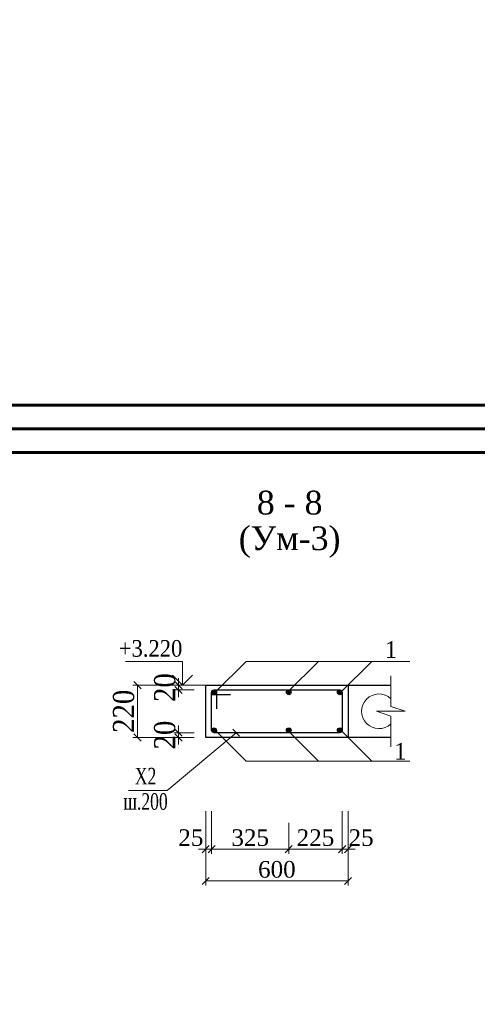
# Model space of a CAD drawing. Header units: millimetres. Extents: x 2063114 to 14983986, y -126020516 to 213791.
# Tile 484 of 656: x 2350547 to 2360191, y -689811 to -669077. Entities that reach past the tile are written whole.
import ezdxf

# ---------------------------------------------------------------- set-up
doc = ezdxf.new("R2010")
doc.units = ezdxf.units.MM
doc.linetypes.add('ACAD_ISO04W100', pattern=[30, 24, -3, 0, -3])
doc.layers.get('Defpoints').update_dxf_attribs({"color": 6, "lineweight": 35})
doc.layers.add('_print', color=6, linetype='Continuous', lineweight=60, plot=False)
doc.layers.add('ASHADE', color=7, linetype='Continuous')
doc.layers.add('оси', color=22, linetype='ACAD_ISO04W100', lineweight=13)
doc.layers.add('Фундаменты', color=252, linetype='Continuous', lineweight=25)
doc.styles.add('TIMES NEW', font='times.ttf', dxfattribs={"height": 200})
doc.styles.add('Times New Roman', font='times.ttf')
doc.dimstyles.new('Миржалол20', dxfattribs={"dimtxt": 300, "dimasz": 150, "dimexe": 100, "dimexo": 100, "dimgap": 63, "dimtad": 1, "dimdec": 0, "dimlfac": 0.2, "dimtxsty": 'Times New Roman', "dimblk": 'OBLIQUE', "dimcen": 100, "dimclrd": 256, "dimclre": 256, "dimclrt": 256, "dimadec": 0, "dimazin": 0, "dimtfac": 1, "dimtdec": 0, "dimtmove": 1, "dimatfit": 3, "dimfxl": 800, "dimfxlon": 1, "dimlwd": 13, "dimlwe": 13, "dimarcsym": 0})

# ---------------------------------------------------------------- blocks, each defined once
blk = doc.blocks.new('_Oblique')
at = {"color": 0, "linetype": 'ByBlock', "lineweight": -2}
blk.add_line((-0.5, -0.5), (0.5, 0.5), dxfattribs=at)
blk = doc.blocks.new('*D1430')
at = {"linetype": 'Continuous', "lineweight": 13, "transparency": 16777216}
for p, q in [((2354467, -686412), (2354467, -687312)), ((2357467, -686412), (2357467, -687312)), ((2357467, -687212), (2354467, -687212))]:
    blk.add_line(p, q, dxfattribs=at)
at = {"layer": 'Defpoints', "color": 0, "linetype": 'Continuous', "lineweight": 30, "transparency": 16777216}
for p in [(2354467, -685072), (2357467, -685341), (2354467, -687212)]:
    blk.add_point(p, dxfattribs=at)
at = {"linetype": 'Continuous', "lineweight": 13, "transparency": 16777216, "xscale": 150, "yscale": 150, "zscale": 150, "rotation": 180}
blk.add_blockref('_Oblique', (2354467, -687212), dxfattribs=at)
at = {"linetype": 'Continuous', "lineweight": 13, "transparency": 16777216, "xscale": 150, "yscale": 150, "zscale": 150}
blk.add_blockref('_Oblique', (2357467, -687212), dxfattribs=at)
at = {"linetype": 'Continuous', "transparency": 16777216, "insert": (2355967, -686971), "char_height": 350, "attachment_point": 5, "style": 'Times New Roman'}
blk.add_mtext('600', dxfattribs=at)
blk = doc.blocks.new('*D1439')
at = {"linetype": 'Continuous', "lineweight": 13, "transparency": 16777216}
for p, q in [((2357342, -685744), (2357342, -686644)), ((2357467, -685744), (2357467, -686644)), ((2357342, -686544), (2357192, -686544)), ((2357467, -686544), (2357342, -686544)), ((2357467, -686544), (2357617, -686544))]:
    blk.add_line(p, q, dxfattribs=at)
at = {"layer": 'Defpoints', "color": 0, "linetype": 'Continuous', "lineweight": 30, "transparency": 16777216}
for p in [(2357342, -684978), (2357467, -685122), (2357342, -686544)]:
    blk.add_point(p, dxfattribs=at)
at = {"linetype": 'Continuous', "lineweight": 13, "transparency": 16777216, "xscale": 150, "yscale": 150, "zscale": 150}
blk.add_blockref('_Oblique', (2357342, -686544), dxfattribs=at)
at = {"linetype": 'Continuous', "lineweight": 13, "transparency": 16777216, "xscale": 150, "yscale": 150, "zscale": 150, "rotation": 180}
blk.add_blockref('_Oblique', (2357467, -686544), dxfattribs=at)
at = {"linetype": 'Continuous', "transparency": 16777216, "insert": (2357742, -686303), "char_height": 350, "attachment_point": 5, "style": 'Times New Roman'}
blk.add_mtext('25', dxfattribs=at)
blk = doc.blocks.new('*D1440')
at = {"linetype": 'Continuous', "lineweight": 13, "transparency": 16777216}
for p, q in [((2354467, -685744), (2354467, -686644)), ((2354592, -685744), (2354592, -686644)), ((2354467, -686544), (2354317, -686544)), ((2354592, -686544), (2354467, -686544)), ((2354592, -686544), (2354742, -686544))]:
    blk.add_line(p, q, dxfattribs=at)
at = {"layer": 'Defpoints', "color": 0, "linetype": 'Continuous', "lineweight": 30, "transparency": 16777216}
for p in [(2354467, -685070), (2354592, -685070), (2354467, -686544)]:
    blk.add_point(p, dxfattribs=at)
at = {"linetype": 'Continuous', "lineweight": 13, "transparency": 16777216, "xscale": 150, "yscale": 150, "zscale": 150}
blk.add_blockref('_Oblique', (2354467, -686544), dxfattribs=at)
at = {"linetype": 'Continuous', "lineweight": 13, "transparency": 16777216, "xscale": 150, "yscale": 150, "zscale": 150, "rotation": 180}
blk.add_blockref('_Oblique', (2354592, -686544), dxfattribs=at)
at = {"linetype": 'Continuous', "transparency": 16777216, "insert": (2354154, -686303), "char_height": 350, "attachment_point": 5, "style": 'Times New Roman'}
blk.add_mtext('25', dxfattribs=at)
blk = doc.blocks.new('*D1441')
at = {"linetype": 'Continuous', "lineweight": 13, "transparency": 16777216}
for p, q in [((2354592, -685988), (2354592, -686644)), ((2356217, -685988), (2356217, -686644)), ((2354592, -686544), (2356217, -686544))]:
    blk.add_line(p, q, dxfattribs=at)
at = {"layer": 'Defpoints', "color": 0, "linetype": 'Continuous', "lineweight": 30, "transparency": 16777216}
for p in [(2354592, -685888), (2356217, -685888), (2356217, -686544)]:
    blk.add_point(p, dxfattribs=at)
at = {"linetype": 'Continuous', "lineweight": 13, "transparency": 16777216, "xscale": 150, "yscale": 150, "zscale": 150, "rotation": 180}
blk.add_blockref('_Oblique', (2354592, -686544), dxfattribs=at)
at = {"linetype": 'Continuous', "lineweight": 13, "transparency": 16777216, "xscale": 150, "yscale": 150, "zscale": 150}
blk.add_blockref('_Oblique', (2356217, -686544), dxfattribs=at)
at = {"linetype": 'Continuous', "transparency": 16777216, "insert": (2355405, -686303), "char_height": 350, "attachment_point": 5, "style": 'Times New Roman'}
blk.add_mtext('325', dxfattribs=at)
blk = doc.blocks.new('*D1442')
at = {"linetype": 'Continuous', "lineweight": 13, "transparency": 16777216}
for p, q in [((2353894, -684091), (2353894, -683941)), ((2354221, -684091), (2353794, -684091)), ((2354221, -684191), (2353794, -684191)), ((2353894, -684191), (2353894, -684091)), ((2353894, -684191), (2353894, -684341))]:
    blk.add_line(p, q, dxfattribs=at)
at = {"layer": 'Defpoints', "color": 0, "linetype": 'Continuous', "lineweight": 30, "transparency": 16777216}
for p in [(2353894, -684091), (2354321, -684091), (2354321, -684191)]:
    blk.add_point(p, dxfattribs=at)
at = {"linetype": 'Continuous', "lineweight": 13, "transparency": 16777216, "xscale": 150, "yscale": 150, "zscale": 150}
for p, rotation in [((2353894, -684091), 270), ((2353894, -684191), 90)]:
    blk.add_blockref('_Oblique', p, dxfattribs=dict(at, rotation=rotation))
at = {"linetype": 'Continuous', "transparency": 16777216, "insert": (2353605, -684141), "char_height": 350, "attachment_point": 5, "rotation": 90, "style": 'Times New Roman'}
blk.add_mtext('{\\H1.27273x;\\W0.9;20}', dxfattribs=at)
blk = doc.blocks.new('*D1443')
at = {"linetype": 'Continuous', "lineweight": 13, "transparency": 16777216}
for p, q in [((2353829, -683091), (2352929, -683091)), ((2353029, -684191), (2353029, -683091)), ((2353829, -684191), (2352929, -684191))]:
    blk.add_line(p, q, dxfattribs=at)
at = {"layer": 'Defpoints', "color": 0, "linetype": 'Continuous', "lineweight": 30, "transparency": 16777216}
for p in [(2353029, -683091), (2354306, -683091), (2354306, -684191)]:
    blk.add_point(p, dxfattribs=at)
at = {"linetype": 'Continuous', "lineweight": 13, "transparency": 16777216, "xscale": 150, "yscale": 150, "zscale": 150}
for p, rotation in [((2353029, -683091), 90), ((2353029, -684191), 270)]:
    blk.add_blockref('_Oblique', p, dxfattribs=dict(at, rotation=rotation))
at = {"linetype": 'Continuous', "transparency": 16777216, "insert": (2352739, -683641), "char_height": 350, "attachment_point": 5, "rotation": 90, "style": 'Times New Roman'}
blk.add_mtext('{\\H1.27273x;\\W0.9;220}', dxfattribs=at)
blk = doc.blocks.new('*D1444')
at = {"linetype": 'Continuous', "lineweight": 13, "transparency": 16777216}
for p, q in [((2353894, -683091), (2353894, -682941)), ((2354221, -683091), (2353794, -683091)), ((2353894, -683091), (2353894, -683190)), ((2354221, -683190), (2353794, -683190)), ((2353894, -683190), (2353894, -683340))]:
    blk.add_line(p, q, dxfattribs=at)
at = {"layer": 'Defpoints', "color": 0, "linetype": 'Continuous', "lineweight": 30, "transparency": 16777216}
for p in [(2354321, -683091), (2353894, -683190), (2354321, -683190)]:
    blk.add_point(p, dxfattribs=at)
at = {"linetype": 'Continuous', "lineweight": 13, "transparency": 16777216, "xscale": 150, "yscale": 150, "zscale": 150}
for p, rotation in [((2353894, -683091), 270), ((2353894, -683190), 90)]:
    blk.add_blockref('_Oblique', p, dxfattribs=dict(at, rotation=rotation))
at = {"linetype": 'Continuous', "transparency": 16777216, "insert": (2353605, -683141), "char_height": 350, "attachment_point": 5, "rotation": 90, "style": 'Times New Roman'}
blk.add_mtext('{\\H1.27273x;\\W0.9;20}', dxfattribs=at)
blk = doc.blocks.new('*D1479')
at = {"linetype": 'Continuous', "lineweight": 13, "transparency": 16777216}
for p, q in [((2356217, -685988), (2356217, -686644)), ((2357342, -685988), (2357342, -686644)), ((2356217, -686544), (2357342, -686544))]:
    blk.add_line(p, q, dxfattribs=at)
at = {"layer": 'Defpoints', "color": 0, "linetype": 'Continuous', "lineweight": 30, "transparency": 16777216}
for p in [(2356217, -685888), (2357342, -685888), (2357342, -686544)]:
    blk.add_point(p, dxfattribs=at)
at = {"linetype": 'Continuous', "lineweight": 13, "transparency": 16777216, "xscale": 150, "yscale": 150, "zscale": 150, "rotation": 180}
blk.add_blockref('_Oblique', (2356217, -686544), dxfattribs=at)
at = {"linetype": 'Continuous', "lineweight": 13, "transparency": 16777216, "xscale": 150, "yscale": 150, "zscale": 150}
blk.add_blockref('_Oblique', (2357342, -686544), dxfattribs=at)
at = {"linetype": 'Continuous', "transparency": 16777216, "insert": (2356780, -686303), "char_height": 350, "attachment_point": 5, "style": 'Times New Roman'}
blk.add_mtext('225', dxfattribs=at)
blk = doc.blocks.new('*U1590')
at = {"color": 0, "ltscale": 25}
blk.add_lwpolyline([(-59400, 42000), (0, 42000), (0, 0), (-59400, 0)], close=True, dxfattribs=at)
at = {"color": 0, "lineweight": 60, "ltscale": 25}
blk.add_lwpolyline([(-57400, 41500), (-500, 41500), (-500, 500), (-57400, 500)], close=True, dxfattribs=at)

msp = doc.modelspace()

# ---------------------------------------------------------------- hatches: boundary and pattern name
at = {"layer": 'Фундаменты', "linetype": 'Continuous', "lineweight": 30}
h = msp.add_hatch(color=0, dxfattribs=at)
h.dxf.hatch_style = 1
h.paths.add_polyline_path([(2354592.24161, -683240.77598, 1), (2354692.24161, -683240.77598, 1)])
h = msp.add_hatch(color=0, dxfattribs=at)
h.dxf.hatch_style = 1
h.paths.add_polyline_path([(2356267.24161, -683240.77598, -1), (2356167.24161, -683240.77598, -1)])
h = msp.add_hatch(color=0, dxfattribs=at)
h.dxf.hatch_style = 1
h.paths.add_polyline_path([(2357342.24161, -683240.77598, -1), (2357242.24161, -683240.77598, -1)])
h = msp.add_hatch(color=0, dxfattribs=at)
h.dxf.hatch_style = 1
h.paths.add_polyline_path([(2354592.24161, -684040.77598, -1), (2354692.24161, -684040.77598, -1)])
h = msp.add_hatch(color=0, dxfattribs=at)
h.dxf.hatch_style = 1
h.paths.add_polyline_path([(2356267.24161, -684040.77598, 1), (2356167.24161, -684040.77598, 1)])
h = msp.add_hatch(color=0, dxfattribs=at)
h.dxf.hatch_style = 1
h.paths.add_polyline_path([(2357342.24161, -684040.77598, 1), (2357242.24161, -684040.77598, 1)])

# ---------------------------------------------------------------- linework, layer by layer
at = {"color": 0, "lineweight": 20, "ltscale": 0.3}
msp.add_line((2354477.15748, -683090.77598), (2353477.15748, -683090.77598), dxfattribs=at)
at = {"color": 0, "lineweight": 30}
msp.add_lwpolyline([(2354467.24161, -683090.77598), (2357467.24161, -683090.77598), (2357467.24161, -684190.77598), (2354467.24161, -684190.77598)], close=True, dxfattribs=at)
at = {"layer": '_print', "ltscale": 100}
for points in [[(2379792.08613, -677691.31434), (2320392.08613, -677691.31434), (2320392.08613, -635691.31434), (2379792.08613, -635691.31434)], [(2379792.08613, -719691.31434), (2320392.08613, -719691.31434), (2320392.08613, -677691.31434), (2379792.08613, -677691.31434)]]:
    msp.add_lwpolyline(points, close=True, dxfattribs=at)
at = {"layer": 'ASHADE', "color": 0, "lineweight": 20, "ltscale": 0.3}
for p, q in [((2353977.15748, -682590.77598), (2352777.15748, -682590.77598)), ((2353977.15748, -683090.77598), (2353977.15748, -682590.77598)), ((2353977.15748, -683090.77598), (2353765.02544, -682878.64395)), ((2354189.28951, -682878.64395), (2353977.15748, -683090.77598))]:
    msp.add_line(p, q, dxfattribs=at)
at = {"layer": 'Фундаменты', "color": 7, "linetype": 'Continuous', "lineweight": 30}
for p, q in [((2354467.24161, -683090.77598), (2358367.24161, -683090.77598)), ((2358367.24161, -684190.77598), (2354467.24161, -684190.77598))]:
    msp.add_line(p, q, dxfattribs=at)
at = {"layer": 'Фундаменты', "color": 142, "linetype": 'Continuous', "lineweight": 30}
for p, q in [((2354592.24161, -684040.77598), (2354592.24161, -683240.77598)), ((2354992.24161, -683290.77598), (2354592.24161, -683290.77598)), ((2354642.24161, -683190.77598), (2357292.2415, -683190.77598)), ((2354692.24161, -683190.77598), (2354692.24161, -683590.77598)), ((2357342.24161, -683240.77598), (2357342.24161, -684040.77598)), ((2357292.24161, -684090.77598), (2354642.24161, -684090.77598))]:
    msp.add_line(p, q, dxfattribs=at)
at = {"layer": 'Фундаменты', "color": 0, "linetype": 'Continuous', "lineweight": 30}
msp.add_line((2355181.6815, -684161.48666), (2355040.26014, -684020.0653), dxfattribs=at)
at = {"layer": 'Фундаменты', "color": 7, "linetype": 'Continuous', "lineweight": 20}
for points in [[(2353977.15748, -683090.77623), (2353977.15748, -682590.77598), (2352777.15748, -682590.77598)], [(2357967.24161, -682590.77598), (2355317.24161, -682590.77598), (2354667.24161, -683240.77598)], [(2357642.24161, -682590.77598), (2356842.24161, -682590.77598), (2356192.24161, -683240.77598)], [(2358767.24161, -682590.77598), (2357967.24161, -682590.77598), (2357317.24161, -683240.77598)], [(2358367.24161, -684390.77598), (2358367.24161, -683740.77598), (2358067.24161, -683640.77598), (2358667.24161, -683640.77598), (2358367.24161, -683540.77598), (2358367.24161, -682890.77598)], [(2352842.9722, -685309.39403), (2353652.48208, -685309.39403), (2355110.97082, -684090.77598)], [(2357967.24161, -684690.77598), (2355317.24161, -684690.77598), (2354667.24161, -684040.77598)], [(2357642.24161, -684690.77598), (2356842.24161, -684690.77598), (2356192.24161, -684040.77598)], [(2358767.24161, -684690.77598), (2357967.24161, -684690.77598), (2357317.24161, -684040.77598)]]:
    msp.add_lwpolyline(points, dxfattribs=at)
at = {"layer": 'Фундаменты', "color": 0, "linetype": 'Continuous', "lineweight": 30}
for centre in [(2354642.24161, -683240.77598), (2356217.24161, -683240.77598), (2357292.24161, -683240.77598), (2354642.24161, -684040.77598), (2356217.24161, -684040.77598), (2357292.24161, -684040.77598)]:
    msp.add_circle(centre, 50, dxfattribs=at)
at = {"layer": 'Фундаменты', "color": 7, "linetype": 'Continuous', "lineweight": 20}
msp.add_arc((2358117.24161, -683640.77598), 365, 46.769779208, 313.230220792, dxfattribs=at)

# ---------------------------------------------------------------- block references
for p in [(2379792.08613, -677691.31434), (2379792.08613, -719691.31434)]:
    msp.add_blockref('*U1590', p)

# ---------------------------------------------------------------- texts
at = {"color": 0, "style": 'Times New Roman', "width": 0.7}
for s, p in [('Х2', (2352974.6755, -685181.27242)), ('ш.200', (2352733.66725, -685714.78549))]:
    msp.add_text(s, height=350, dxfattribs=at).set_placement(p)
at = {"layer": 'оси', "color": 7, "linetype": 'ByBlock', "lineweight": 30, "style": 'TIMES NEW', "width": 0.9}
msp.add_text('+3.220', height=350, dxfattribs=at).set_placement((2352635.82007, -682490.77679))
at = {"layer": 'оси', "color": 7, "linetype": 'ByBlock', "lineweight": 30, "char_height": 350, "attachment_point": 5, "style": 'TIMES NEW'}
for insert in [(2358369.70638, -682340.77598), (2358567.19449, -684480.73671)]:
    msp.add_mtext('1', dxfattribs=dict(at, insert=insert))
at = {"layer": 'Фундаменты', "color": 7, "linetype": 'Continuous', "lineweight": 30, "insert": (2356235.72412, -679702.9844), "char_height": 500, "width": 3181.0760588, "attachment_point": 5, "line_spacing_factor": 0.9, "style": 'Times New Roman'}
msp.add_mtext('{\\C0;8 - 8\\P(Ум-3)}', dxfattribs=at)

# ---------------------------------------------------------------- dimensions: what is measured, and where the dimension line sits
at = {"color": 0, "linetype": 'Continuous'}
for base, p1, p2, angle, picture, middle in [((2353894.27103, -683190.27598), (2354321.42972, -683090.77598), (2354321.42972, -683190.27598), 270, '*D1444', (2353894.27103, -683140.52598)), ((2353894.27103, -684091.27598), (2354321.42972, -684190.77598), (2354321.42972, -684091.27598), 90, '*D1442', (2353894.27103, -684141.02598))]:
    dim = msp.add_linear_dim(base=base, p1=p1, p2=p2, angle=angle, text='{\\H1.27273x;\\W0.9;20}', dimstyle='Миржалол20', override={"dimtxt": 350}, dxfattribs=at)
    dim.commit()
    dim.dimension.update_dxf_attribs({"geometry": picture, "text_midpoint": middle, "dimtype": 160})
dim = msp.add_linear_dim(base=(2353028.92508, -683090.77598), p1=(2354306.11216, -684190.77598), p2=(2354306.11216, -683090.77598), angle=90, text='{\\H1.27273x;\\W0.9;220}', dimstyle='Миржалол20', override={"dimtxt": 350}, dxfattribs=at)
dim.commit()
dim.dimension.update_dxf_attribs({"geometry": '*D1443', "text_midpoint": (2352739.34335, -683640.77598)})
at = {"color": 7, "linetype": 'Continuous'}
for base, p1, p2, picture, middle in [((2357342.24161, -686543.7246), (2357467.24161, -685121.91686), (2357342.24161, -684978.34845), '*D1439', (2357742.06469, -686543.7246)), ((2354467.24161, -686543.7246), (2354592.24161, -685070.41713), (2354467.24161, -685070.41713), '*D1440', (2354153.93867, -686543.7246))]:
    dim = msp.add_linear_dim(base=base, p1=p1, p2=p2, dimstyle='Миржалол20', override={"dimtxt": 350}, dxfattribs=at)
    dim.commit()
    dim.dimension.update_dxf_attribs({"geometry": picture, "text_midpoint": middle, "dimtype": 160})
for base, p1, p2, picture, middle in [((2354467.24161, -687212.31861), (2357467.24161, -685341.42233), (2354467.24161, -685072.35043), '*D1430', (2355967.24161, -686971.29049)), ((2356217.24161, -686543.7246), (2354592.24161, -685887.69613), (2356217.24161, -685887.69613), '*D1441', (2355404.74161, -686302.69648)), ((2357342.24161, -686543.7246), (2356217.24161, -685887.69613), (2357342.24161, -685887.69613), '*D1479', (2356779.74161, -686302.69648))]:
    dim = msp.add_linear_dim(base=base, p1=p1, p2=p2, dimstyle='Миржалол20', override={"dimtxt": 350}, dxfattribs=at)
    dim.commit()
    dim.dimension.update_dxf_attribs({"geometry": picture, "text_midpoint": middle})

doc.saveas('drawing.dxf')
